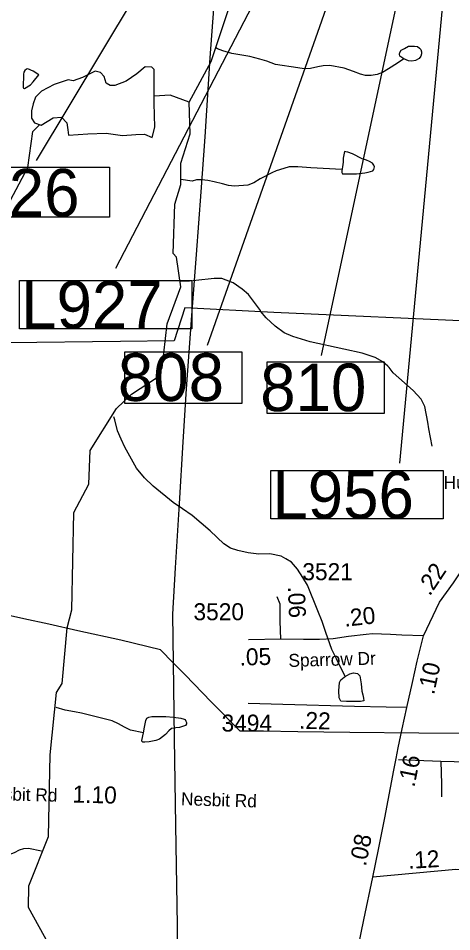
# Model space of a CAD drawing. Extents: x 1662474 to 1856135, y 779280 to 917889.
# Drawn here: x 1774586 to 1777776, y 810871 to 817590 of the extents above; entities that cross this region are included whole.
import ezdxf

# ---------------------------------------------------------------- set-up
doc = ezdxf.new("R2010")
doc.units = 0
for name, color, linetype in [('Exist Boundary Political City Limit New', 7, 'Continuous'), ('Exist Hydrographic Misc Water Feature', 7, 'Continuous'), ('Exist Hydrographic Pond Under 1500 Sq Ft', 7, 'Continuous'), ('Exist Road Non-System Type 51', 7, 'Continuous'), ('Exist Road Primary Interstate Structure Cantilever Sign Number Label', 7, 'Continuous'), ('Exist Road Primary Interstate Structure Ovrhead Sign CELL', 7, 'Continuous'), ('Exist Road Primary Interstate Structure Standard Bridge Number Label', 7, 'Continuous'), ('Exist Road Secondary Mileage Hundredths English Label', 7, 'Continuous'), ('Exist Road Secondary Mileage Tenths English Label', 7, 'Continuous'), ('Exist Road Secondary Type 51 Attributed', 7, 'Continuous'), ('Exist Road Secondary Type 51 Label', 7, 'Continuous'), ('Exist Road Secondary Type 51 Number Label', 7, 'Continuous'), ('Exist Utilities Electrical Transmission Line', 7, 'Continuous'), ('Map Preparation Boundary City Limit Buffer Line', 7, 'Continuous')]:
    doc.layers.add(name, color=color, linetype=linetype)

msp = doc.modelspace()

# ---------------------------------------------------------------- linework, layer by layer
at = {"layer": 'Exist Boundary Political City Limit New'}
msp.add_lwpolyline([(1778004.5, 815357.6), (1776466.6, 815426), (1775810.6, 815460.2), (1775734.1, 815217.7), (1775732.4, 815217.7), (1775339.1, 815213.9), (1774515.8, 815202.8), (1773867.4, 815191.6), (1773610.4, 815180.4), (1773626, 815360.4), (1773639.8, 815519.4), (1773644.1, 815781.4), (1773645.1, 815800), (1773685.1, 816505.9), (1773703.1, 817050), (1773655.6, 817504.7)], dxfattribs=at)
at = {"layer": 'Exist Hydrographic Misc Water Feature'}
for points in [[(1775844.3, 816973.4), (1776005.3, 817272.1), (1776244.4, 817989.3), (1776298.3, 818405.1)], [(1777423.3, 817293), (1777376.1, 817261.1), (1777309.8, 817219.6), (1777265.6, 817192), (1777227.4, 817176.3), (1777183.3, 817168.7), (1777141.3, 817169), (1777103.4, 817179.3), (1777053.5, 817197.8), (1776983.8, 817224.3), (1776877.8, 817243.2), (1776829.8, 817241.5), (1776791.7, 817233.8), (1776735.7, 817220.4), (1776689.6, 817218.7), (1776643.6, 817225.1), (1776479.8, 817250.4), (1776414, 817275), (1776364.1, 817289.4), (1776290.3, 817310.1), (1776156.4, 817331.2), (1776090.6, 817349.7), (1776052.7, 817366), (1776040.8, 817374.1)], [(1775844.3, 816973.4), (1775703.5, 817025.6), (1775586.3, 817016.5)], [(1774818.3, 810764.7), (1774662.4, 811050.1), (1774663.4, 811207.6), (1774808.4, 811572.3), (1774821.3, 812172.6), (1774866.4, 812631.3), (1774909.3, 812696), (1774945.4, 813105.5), (1774980.5, 813239.4), (1774994.4, 813954.7), (1775104.3, 814162.5), (1775114.4, 814411.8), (1775309.4, 814719.6), (1775418.4, 814825.7), (1775611.4, 814949.8), (1775644.4, 815018), (1775681.3, 815342.2), (1775783.4, 815615.8), (1775751.5, 815833.1), (1775726.4, 815859.8), (1775738.3, 816224), (1775781.4, 816367.5), (1775782.4, 816525), (1775850.3, 816740.2), (1775844.3, 816973.4)], [(1773491, 813134.9), (1773521.3, 813265.9), (1773542.4, 813741.4), (1773712.4, 814115.4), (1773831.3, 814464.2), (1773875.4, 814732.4), (1774035.4, 814945.8), (1774214.4, 815395.1), (1774332.3, 815537.1), (1774377.4, 815969.4), (1774656.3, 816492.2), (1774692.4, 816757.3), (1774742, 816807.4)], [(1776967.2, 816478.3), (1776739.6, 816490.2), (1776643.6, 816496.9), (1776579.7, 816497.4), (1776539.5, 816485.8), (1776483.5, 816468.2), (1776451.3, 816452.5), (1776365, 816409.2), (1776318.6, 816379.6), (1776274.5, 816361.9), (1776178.4, 816354.7), (1776132.4, 816361.1), (1776088.6, 816373.5), (1776026.6, 816388), (1775980.7, 816396.4), (1775936.6, 816400.7), (1775898.7, 816401), (1775864.6, 816393.3), (1775781.6, 816404.1)], [(1777633, 814442.3), (1777619.5, 814506.3), (1777608, 814570.5), (1777600.4, 814618.6), (1777577.4, 814734.8), (1777551.8, 814789), (1777492.3, 814853.5), (1777345.3, 814982.7), (1777315.6, 815021), (1777305.7, 815031.1), (1777268, 815063.4), (1777212.2, 815095.9), (1777116.5, 815126.7), (1776982.8, 815155.7), (1776735.1, 815209.8), (1776605.3, 815248.9), (1776541.7, 815277.4), (1776476.1, 815326), (1776410.5, 815386.6), (1776368.9, 815434.9), (1776368.9, 815440.9), (1776317.6, 815509.3), (1776279.9, 815559.6), (1776234.1, 815598.1), (1776166.5, 815644.6), (1776084.7, 815675.3), (1776026.8, 815675.8), (1775892.5, 815660.9), (1775846.6, 815657.3), (1775777.9, 815653.3)], [(1776992.7, 812749.2), (1776928, 812877.7), (1776894.4, 812946), (1776849.5, 813072.4), (1776822.2, 813152.6), (1776790.9, 813230.9), (1776714.4, 813419.5), (1776681, 813477.9), (1776641.4, 813538.2), (1776595.9, 813590.6), (1776555.9, 813614.9), (1776520.2, 813633.2), (1776438.2, 813649.9), (1776356.2, 813648.6), (1776278.2, 813657.2), (1776202.4, 813675.9), (1776148.4, 813692.3), (1776098.8, 813724.7), (1775997.5, 813819.6), (1775866.3, 813932.7), (1775794.7, 813981.3), (1775727.1, 814027.8), (1775578.2, 814149.1), (1775514.6, 814209.6), (1775457.2, 814282.1), (1775370.5, 814434.9), (1775342.8, 814493.1), (1775317.4, 814555.3), (1775296, 814635.5), (1775290.3, 814657.6)], [(1775507, 812335.2), (1775411.3, 812354), (1775367.4, 812376.4), (1775323.5, 812400.8), (1775275.9, 812423.2), (1775050.2, 812479), (1775000.1, 812489.4), (1774932.3, 812500), (1774864.4, 812520.5)], [(1773422.3, 810830), (1773488.7, 810883.4), (1773549, 810925), (1773731.9, 811031.5), (1773842.4, 811086.6), (1773888.6, 811104.3), (1773956.8, 811129.7), (1774025.1, 811159.1), (1774099.6, 811206.5), (1774185.9, 811259.8), (1774234.1, 811279.4), (1774284.3, 811309), (1774324.7, 811352.7), (1774353, 811388.4), (1774369, 811396.3), (1774421.3, 811416), (1774467.4, 811425.6), (1774519.5, 811439.1), (1774557.6, 811454.8), (1774593.9, 811474.5), (1774625.9, 811482.2), (1774662, 811485.9), (1774757.8, 811467.1)]]:
    msp.add_lwpolyline(points, dxfattribs=at)
at = {"layer": 'Exist Hydrographic Pond Under 1500 Sq Ft'}
for points in [[(1777402.3, 817306.7), (1777394.3, 817312.7), (1777390.4, 817326.8), (1777394.5, 817338.8), (1777404.6, 817356.7), (1777428.8, 817368.5), (1777458.9, 817384.2), (1777482.9, 817386.1), (1777503, 817385.9), (1777522.9, 817381.7), (1777538.9, 817369.6), (1777548.7, 817359.5), (1777552.6, 817343.5), (1777552.6, 817329.5), (1777548.3, 817311.5), (1777536.2, 817295.6), (1777508.1, 817279.8), (1777482.1, 817276), (1777458.1, 817278.2), (1777424.1, 817292.5), (1777402.3, 817306.7)], [(1774695.4, 817123.6), (1774737.6, 817173.3), (1774696, 817201.7), (1774656, 817218), (1774646.2, 817216.1), (1774633.9, 817206.2), (1774627.7, 817194.2), (1774623.6, 817180.3), (1774623, 817080.2), (1774624.8, 817076.2), (1774630.8, 817074.2), (1774675.1, 817101.8), (1774695.4, 817123.6)], [(1775586.3, 816964.9), (1775586.3, 817112.9), (1775586.3, 817212.6), (1775569.1, 817229.8), (1775521, 817233.2), (1775459, 817181.7), (1775379.8, 817126.6), (1775297.3, 817095.7), (1775262.8, 817095.7), (1775231.9, 817112.9), (1775218.1, 817161), (1775190.6, 817192), (1775152.7, 817202.3), (1775059.8, 817154.1), (1774990.9, 817130.1), (1774953.1, 817136.9), (1774849.8, 817102.5), (1774756.9, 817054.4), (1774712.2, 817009.7), (1774695, 816961.5), (1774684.6, 816909.9), (1774684.6, 816854.9), (1774705.3, 816820.5), (1774753.5, 816803.3), (1774843, 816858.3), (1774904.9, 816861.7), (1774942.8, 816820.5), (1774949.7, 816768.9), (1774956.5, 816731), (1775097.6, 816741.3), (1775231.9, 816744.8), (1775352.3, 816727.6), (1775452.1, 816734.5), (1775514.1, 816737.9), (1775572.6, 816713.8), (1775589.8, 816789.5), (1775586.3, 816964.9)], [(1776977.7, 816530.7), (1776971.3, 816498.7), (1776967.2, 816468.7), (1776967, 816456.7), (1776972.9, 816446.7), (1777018.9, 816446.3), (1777074.9, 816445.8), (1777137, 816453.3), (1777161, 816457.2), (1777179.2, 816463), (1777195.2, 816466.9), (1777201.4, 816478.9), (1777207.3, 816496.8), (1777203.4, 816510.8), (1777193.6, 816524.9), (1777171.8, 816537.1), (1777147.9, 816547.3), (1777115.9, 816555.5), (1777046.2, 816594.1), (1777010.3, 816606.4), (1776996.3, 816608.5), (1776986.3, 816610.6), (1776977.9, 816560.7), (1776977.7, 816530.7)], [(1776992.7, 812749.2), (1777026.1, 812769.1), (1777053.5, 812776), (1777081.8, 812771.1), (1777099.4, 812752.5), (1777109.2, 812694.9), (1777113.1, 812641.2), (1777121.9, 812612.9), (1777126.8, 812588.4), (1777127.8, 812569.9), (1777104.3, 812564), (1777000.7, 812565), (1776959.7, 812567.9), (1776947, 812590.4), (1776945, 812642.2), (1776948.9, 812703.7), (1776960.7, 812723.2), (1776983.1, 812744.7), (1776992.7, 812749.2)], [(1775515.1, 812375.6), (1775521.5, 812413.6), (1775523.7, 812425.5), (1775531.7, 812441.5), (1775545.9, 812449.4), (1775567.8, 812453.2), (1775585.9, 812455.1), (1775613.7, 812454.8), (1775672, 812454.3), (1775727.8, 812449.9), (1775781.9, 812441.4), (1775805.9, 812435.2), (1775813.7, 812431.2), (1775819.6, 812421.1), (1775823.5, 812411.1), (1775823.5, 812401.1), (1775817.4, 812389.1), (1775773.3, 812373.5), (1775745.2, 812371.8), (1775713.2, 812366), (1775695.1, 812348.2), (1775668.9, 812322.3), (1775624.4, 812286.7), (1775598.4, 812278.9), (1775548.3, 812267.3), (1775518.4, 812265.5), (1775502.4, 812265.7), (1775494.4, 812271.7), (1775496.5, 812277.7), (1775508.8, 812333.7), (1775515.1, 812375.6)]]:
    msp.add_lwpolyline(points, dxfattribs=at)
at = {"layer": 'Exist Road Non-System Type 51'}
for p, q in [((1777383.2, 812138), (1777696.1, 812124.9)), ((1777696.1, 812124.9), (1777892.4, 812120.8))]:
    msp.add_line(p, q, dxfattribs=at)
msp.add_lwpolyline([(1777696.1, 812124.9), (1777700.9, 811955.4), (1777700.4, 811863.2)], dxfattribs=at)
at = {"layer": 'Exist Road Primary Interstate Structure Cantilever Sign Number Label'}
for p, q in [((1777119.5, 819244.2), (1775301.5, 815749.8)), ((1777851.8, 819243), (1777391.3, 814318.4))]:
    msp.add_line(p, q, dxfattribs=at)
for points in [[(1774595.1, 815661.2), (1775863.1, 815661.2), (1775863.1, 815306.3), (1774595.1, 815306.3)], [(1776443.7, 814262.9), (1777711.7, 814262.9), (1777711.7, 813908), (1776443.7, 813908)]]:
    msp.add_lwpolyline(points, close=True, dxfattribs=at)
at = {"layer": 'Exist Road Primary Interstate Structure Ovrhead Sign CELL'}
msp.add_line((1775925.8, 818555.9), (1774717, 816544.6), dxfattribs=at)
msp.add_lwpolyline([(1773959.9, 816494.9), (1775257.8, 816494.9), (1775257.8, 816126.2), (1773959.9, 816126.2)], close=True, dxfattribs=at)
at = {"layer": 'Exist Road Primary Interstate Structure Standard Bridge Number Label'}
for p, q in [((1777378.8, 819157.2), (1775975.5, 815183)), ((1777662.7, 819069.5), (1776814.9, 815110.7))]:
    msp.add_line(p, q, dxfattribs=at)
for points in [[(1776233.1, 815135.3), (1775366.7, 815135.3), (1775366.7, 814759.7), (1776233.1, 814759.7)], [(1777280.5, 815060.3), (1776414, 815060.3), (1776414, 814684.7), (1777280.5, 814684.7)]]:
    msp.add_lwpolyline(points, close=True, dxfattribs=at)
at = {"layer": 'Exist Road Secondary Type 51 Attributed'}
msp.add_line((1776519, 813023.7), (1776280.7, 813017.9), dxfattribs=at)
for points in [[(1777567.6, 813047.4), (1777686.5, 813295.7), (1777787.6, 813437.1), (1777871, 813563.4), (1777903.8, 813618.9), (1777944.3, 813745.2), (1777964.5, 813863.9), (1777972, 814002.8), (1777982.1, 814093.6)], [(1776519, 813023.7), (1776514.1, 813155.7), (1776514.1, 813236.5), (1776512.3, 813280.6), (1776492.1, 813333.9)], [(1777567.6, 813047.4), (1777408.6, 813052.9), (1777324.3, 813056.9), (1777193.3, 813061.3), (1777145.2, 813058.2), (1777015.1, 813043.6), (1776904.5, 813026.6), (1776802.4, 813020.9), (1776686.1, 813020.9), (1776519, 813023.7)], [(1777446.1, 812519.6), (1777487.7, 812705.3), (1777521.7, 812862.4), (1777567.6, 813047.4)], [(1777446.1, 812519.6), (1777294.1, 812522.7), (1777060.2, 812528.5), (1776532.1, 812541.5), (1776278.2, 812548.7)], [(1777282.9, 811709.7), (1777349.1, 812058.5), (1777366.2, 812144.5), (1777382.1, 812224.2), (1777411.5, 812363.4), (1777446.1, 812519.6)], [(1777195.5, 811273.2), (1777236.1, 811476.9), (1777282.9, 811709.7)], [(1778145.4, 811323.4), (1777807.1, 811327.8), (1777195.5, 811273.2)], [(1776781.4, 809343.5), (1776831.1, 809561.7), (1776902.5, 809896.1), (1776970.2, 810218.3), (1777047.5, 810564.7), (1777128.7, 810958.8), (1777195.5, 811273.2)]]:
    msp.add_lwpolyline(points, dxfattribs=at)
at = {"layer": 'Exist Utilities Electrical Transmission Line'}
for points in [[(1776552.4, 818292.6), (1776345.7, 818083.5), (1776111.4, 817844.4), (1776029.5, 817759.7), (1775996.5, 817299.6), (1775959.8, 816719.4), (1775930.5, 816313), (1775894.8, 815852.5), (1775861.7, 815404.2), (1775820.9, 814864.1), (1775797.2, 814473.7), (1775769.8, 814017.7), (1775740.5, 813547.3), (1775720.5, 813207.3), (1775724.7, 812849.1)], [(1775724.7, 812849.1), (1775632.1, 812944.6), (1775340.2, 813015.2), (1775025.4, 813085.3), (1774811.5, 813134.3), (1774627.1, 813173.1), (1774392.9, 813224.2), (1774128.9, 813282.4), (1774022.7, 813303.9), (1773998.4, 813303.8), (1773750.5, 813302.6), (1773424.6, 813302.7), (1773118.7, 813303), (1772880.8, 813305.9), (1772702.9, 813304.9), (1772613, 813306.4), (1772545.1, 813307.8), (1772514.9, 813306.1), (1772211.3, 813242.4), (1771839.8, 813168.2), (1771596.3, 813120.7), (1771249, 813052.9), (1770967.2, 812995.6), (1770723.3, 812946.1)], [(1775724.7, 812849.1), (1775727.9, 812668.9), (1775734, 812292.9), (1775743.7, 811655), (1775754.2, 810916.6), (1775761.6, 810312.9)], [(1775724.7, 812849.1), (1775815.1, 812759.7), (1776006.3, 812562.4), (1776215.7, 812349.4), (1776391.3, 812348.5), (1776643.6, 812344), (1777025.2, 812339.8), (1777533.2, 812334.7), (1777963.1, 812332.8)]]:
    msp.add_lwpolyline(points, dxfattribs=at)
at = {"layer": 'Map Preparation Boundary City Limit Buffer Line'}
msp.add_lwpolyline([(1778004.5, 815357.6), (1776466.6, 815426), (1775810.6, 815460.2), (1775734.1, 815217.7), (1775732.4, 815217.7), (1775339.1, 815213.9), (1774515.8, 815202.8), (1773867.4, 815191.6), (1773610.4, 815180.4), (1773626, 815360.4), (1773639.8, 815519.4), (1773644.1, 815781.4), (1773645.1, 815800), (1773685.1, 816505.9), (1773703.1, 817050), (1773655.6, 817504.7)], dxfattribs=at)

# ---------------------------------------------------------------- texts
at = {"layer": 'Exist Road Primary Interstate Structure Cantilever Sign Number Label'}
for s, p in [('L927', (1774607.6, 815308.3)), ('L956', (1776456.2, 813910))]:
    msp.add_text(s, height=350, dxfattribs=at).set_placement(p)
at = {"layer": 'Exist Road Primary Interstate Structure Ovrhead Sign CELL'}
msp.add_text('S926', height=350, dxfattribs=at).set_placement((1773943.9, 816132.3))
at = {"layer": 'Exist Road Primary Interstate Structure Standard Bridge Number Label'}
for s, p in [('808', (1775319.3, 814775.3)), ('810', (1776366.6, 814700.3))]:
    msp.add_text(s, height=350, dxfattribs=at).set_placement(p)
at = {"layer": 'Exist Road Secondary Mileage Hundredths English Label'}
for s, rotation, p in [('.06', 272.38727, (1776569.5, 813408.8)), ('.20', 6.40116, (1776988.9, 813113.9)), ('.05', 1.39799, (1776216.1, 812828.8)), ('1.10', 358.43883, (1774984.3, 811821.9))]:
    msp.add_text(s, height=125, rotation=rotation, dxfattribs=at).set_placement(p)
at = {"layer": 'Exist Road Secondary Mileage Tenths English Label'}
for s, rotation, p in [('.22', 56.56051, (1777614.3, 813335.1)), ('.10', 77.82274, (1777645.3, 812609.7)), ('.22', 358.58965, (1776651.4, 812364.3)), ('.16', 78.73168, (1777501, 811929.6)), ('.08', 78.71531, (1777143.5, 811347.9)), ('.12', 3.65859, (1777457.7, 811332.8))]:
    msp.add_text(s, height=125, rotation=rotation, dxfattribs=at).set_placement(p)
at = {"layer": 'Exist Road Secondary Type 51 Label'}
msp.add_text('Hunters Ridge Dr', height=95, dxfattribs=at).set_placement((1777716.6, 814127.8))
for s, rotation, p in [('Sparrow Dr', 1.5848, (1776575.7, 812818.5)), ('Nesbit Rd', 358.44231, (1774315.5, 811842.1)), ('Nesbit Rd', 358.20733, (1775782.6, 811802.2))]:
    msp.add_text(s, height=95, rotation=rotation, dxfattribs=at).set_placement(p)
at = {"layer": 'Exist Road Secondary Type 51 Number Label'}
for s, p in [('3521', (1776676.4, 813457.1)), ('3520', (1775875.2, 813162.5)), ('3494', (1776081.9, 812343.5))]:
    msp.add_text(s, height=125, dxfattribs=at).set_placement(p)

doc.saveas('drawing.dxf')
